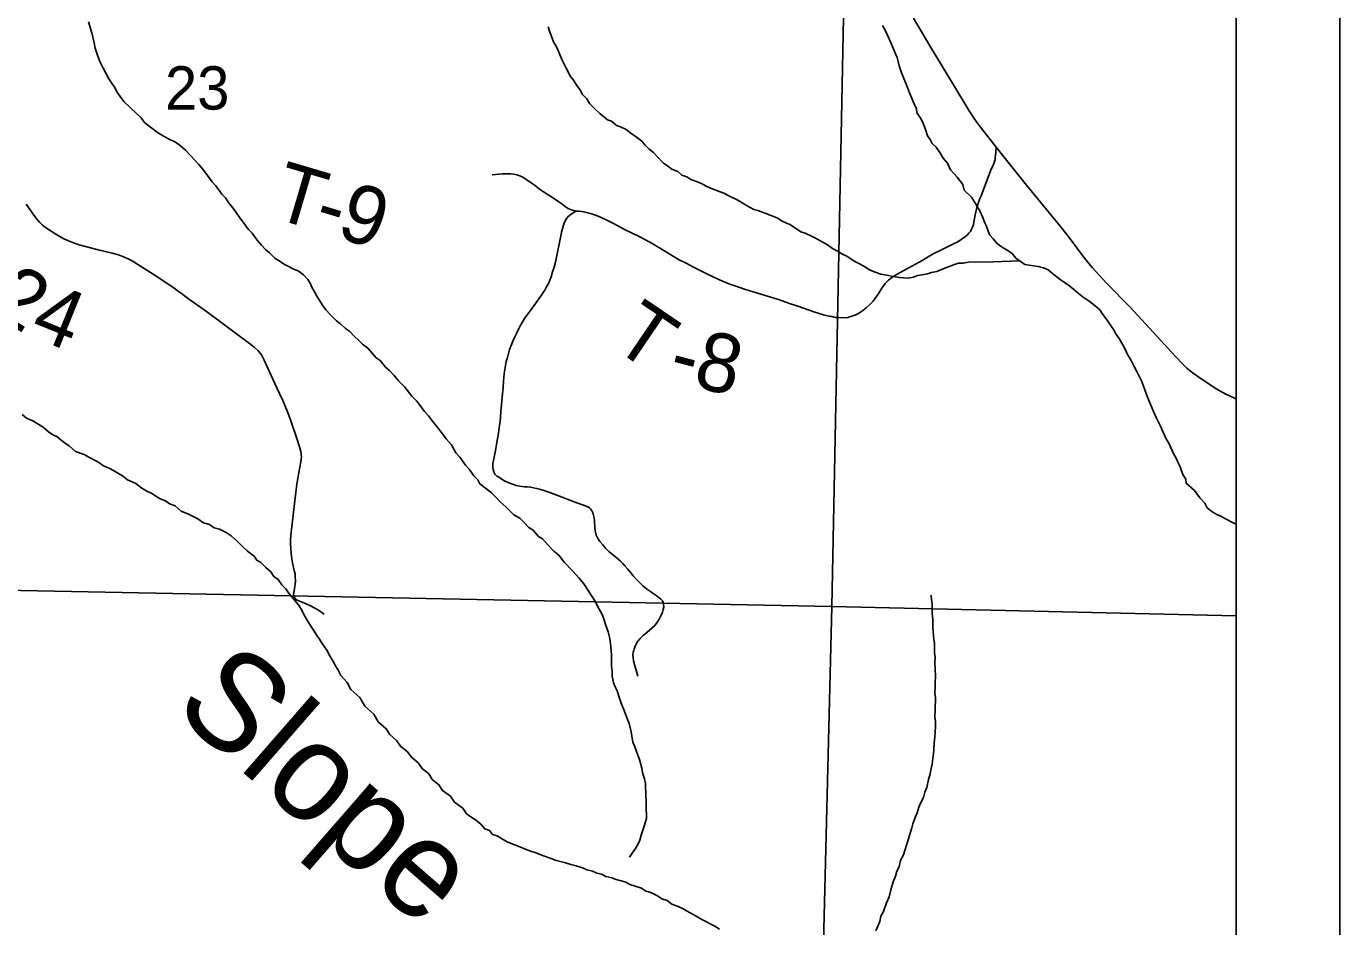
# Model space of a CAD drawing. Extents: x 0 to 34, y 0 to 22.
# Drawn here: x 29.148 to 30.417, y 18.224 to 19.094 of the extents above; entities that cross this region are included whole.
import ezdxf

# ---------------------------------------------------------------- set-up
doc = ezdxf.new("R2010")
doc.units = 0
for name, color, linetype in [('GM_X_Corporation', 7, 'Continuous'), ('GM_X_Minor_River', 7, 'Continuous'), ('GM_X_Minor_River_Text', 7, 'Continuous'), ('GM_X_Section_Text', 7, 'Continuous'), ('GM_X_Township_Road', 7, 'Continuous'), ('GM_X_Township_Road_Text', 7, 'Continuous'), ('SH_Data', 7, 'Continuous')]:
    doc.layers.add(name, color=color, linetype=linetype)

msp = doc.modelspace()

# ---------------------------------------------------------------- linework, layer by layer
at = {"layer": 'GM_X_Corporation'}
for points in [[(27.8031, 14.5091), (28.4032, 14.497), (28.7853, 14.4893), (29.1713, 14.4832), (29.2367, 14.4822), (30.3098, 14.464), (30.3167, 14.4639), (30.3167, 20.9), (27.1022, 20.9)], [(27.8031, 14.5091), (28.4032, 14.497), (28.7853, 14.4893), (29.1713, 14.4832), (29.2367, 14.4822), (30.3098, 14.464), (30.3167, 14.4639), (30.3167, 20.3649), (29.5503, 20.3788), (27.6751, 20.4106)]]:
    msp.add_lwpolyline(points, dxfattribs=at)
for points in [[(28.9198, 19.5578), (29.946, 19.5413), (29.9261, 18.5329), (28.8973, 18.5532)], [(30.3167, 18.5238), (30.3167, 19.535), (29.946, 19.5413), (29.9261, 18.5329)], [(29.9261, 18.5329), (29.9011, 17.5188), (28.8799, 17.5369), (28.8973, 18.5532)], [(30.3167, 17.5099), (30.3167, 18.5238), (29.9261, 18.5329), (29.9011, 17.5188)]]:
    msp.add_lwpolyline(points, close=True, dxfattribs=at)
at = {"layer": 'GM_X_Minor_River'}
for points in [[(29.2082, 19.0979), (29.2115, 19.0873), (29.2123, 19.0831), (29.2135, 19.0775), (29.2147, 19.0722), (29.2172, 19.0646), (29.2191, 19.0594), (29.2223, 19.053), (29.2246, 19.0488), (29.2278, 19.0428), (29.2309, 19.0379), (29.2336, 19.0342), (29.2355, 19.0301), (29.2387, 19.0256), (29.2421, 19.0207), (29.2487, 19.0147), (29.2545, 19.0092), (29.2591, 19.0051), (29.2622, 19.0006), (29.2679, 18.9961), (29.2748, 18.9909), (29.2813, 18.9869), (29.2859, 18.9843), (29.292, 18.9814), (29.297, 18.978), (29.302, 18.9736), (29.3113, 18.9639), (29.3147, 18.9601), (29.3186, 18.9553), (29.3275, 18.9433), (29.331, 18.9392), (29.3368, 18.9313), (29.3403, 18.9276), (29.3434, 18.9231), (29.3484, 18.9167), (29.3542, 18.9085), (29.3585, 18.9029), (29.3624, 18.8976), (29.3662, 18.8935), (29.3709, 18.8868), (29.3751, 18.8819), (29.379, 18.8778), (29.3828, 18.8745), (29.3882, 18.8696), (29.3932, 18.8663), (29.3974, 18.8634), (29.4016, 18.8615), (29.4054, 18.8593), (29.4108, 18.8571), (29.4157, 18.8534), (29.42, 18.849), (29.4223, 18.8452), (29.4239, 18.8414), (29.4263, 18.8369), (29.4286, 18.8328), (29.4317, 18.8283), (29.434, 18.8242), (29.4375, 18.8197), (29.4418, 18.8148), (29.4476, 18.8089), (29.4514, 18.8059), (29.4564, 18.8014), (29.4602, 18.7988), (29.4648, 18.794), (29.4691, 18.7899), (29.4729, 18.7865), (29.4779, 18.7825), (29.4822, 18.7776), (29.486, 18.7731), (29.4899, 18.7705), (29.4949, 18.7642), (29.4987, 18.7608), (29.5034, 18.756), (29.5076, 18.7511)], [(29.9749, 19.0944), (29.9781, 19.0884), (29.9808, 19.0828), (29.9855, 19.0722), (29.9875, 19.067), (29.9891, 19.0632), (29.9903, 19.0594), (29.9911, 19.0553), (29.9931, 19.0496), (29.9991, 19.0342), (30.0011, 19.0293), (30.003, 19.0247), (30.0054, 19.0191), (30.0078, 19.0138), (30.0082, 19.01), (30.0121, 19.0044), (30.0145, 18.9988), (30.0168, 18.9927), (30.0184, 18.9878), (30.0212, 18.9841), (30.0231, 18.9803), (30.027, 18.9766), (30.0305, 18.9717), (30.0336, 18.9661), (30.0378, 18.9612), (30.0406, 18.9548), (30.0471, 18.9477), (30.0526, 18.9406), (30.0538, 18.9353), (30.0611, 18.9283), (30.0642, 18.9234), (30.0693, 18.9144), (30.0717, 18.9095), (30.0732, 18.9053), (30.0756, 18.9001), (30.0772, 18.8955), (30.0788, 18.8918), (30.0819, 18.888), (30.0857, 18.8836), (30.0911, 18.8799), (30.0961, 18.8769), (30.1003, 18.8739), (30.1038, 18.8695), (30.108, 18.8665), (30.1126, 18.8632), (30.1209, 18.8622), (30.1255, 18.8615), (30.1304, 18.8601), (30.135, 18.8582), (30.1392, 18.8545), (30.1465, 18.849), (30.1519, 18.8453), (30.1561, 18.8423), (30.1599, 18.8393), (30.1642, 18.8352), (30.1688, 18.8319), (30.1745, 18.8278), (30.1806, 18.8234), (30.1849, 18.8197), (30.1872, 18.8159), (30.1919, 18.8096), (30.1953, 18.8047), (30.1981, 18.8006), (30.2004, 18.7964), (30.2035, 18.7919), (30.2062, 18.7874), (30.209, 18.7822), (30.2117, 18.7765), (30.2149, 18.7713), (30.218, 18.7649), (30.2211, 18.7592)], [(29.6522, 19.0929), (29.6534, 19.0887), (29.655, 19.0846), (29.6574, 19.0785), (29.6601, 19.0737), (29.6625, 19.0684), (29.664, 19.0646), (29.666, 19.0601), (29.6695, 19.053), (29.6738, 19.0451), (29.6766, 19.0413), (29.6797, 19.0364), (29.6832, 19.0316), (29.6851, 19.0278), (29.6894, 19.0233), (29.6921, 19.0188), (29.6971, 19.0136), (29.7021, 19.0091), (29.7094, 19.0032), (29.7132, 19.0018), (29.7182, 18.9977), (29.722, 18.9962), (29.7273, 18.9937), (29.7319, 18.9903), (29.7373, 18.9863), (29.7427, 18.9826), (29.7458, 18.9788), (29.7496, 18.9747), (29.7538, 18.9714), (29.7573, 18.9676), (29.7635, 18.9613), (29.7673, 18.9587), (29.7715, 18.9554), (29.7772, 18.9532), (29.7811, 18.9498), (29.786, 18.948), (29.7899, 18.9455), (29.7944, 18.944), (29.8002, 18.9415), (29.804, 18.9393), (29.8089, 18.9371), (29.8135, 18.9356), (29.8173, 18.9338), (29.8219, 18.9324), (29.8272, 18.9294), (29.8333, 18.9265), (29.8375, 18.9243), (29.8437, 18.9202), (29.8509, 18.9166), (29.8547, 18.9155), (29.8608, 18.9133), (29.8738, 18.9082), (29.8776, 18.9057), (29.8818, 18.9035), (29.8856, 18.902), (29.8902, 18.8991), (29.8963, 18.895), (29.9005, 18.8935), (29.9063, 18.8906), (29.9104, 18.8888), (29.9169, 18.8851), (29.9219, 18.8822), (29.9269, 18.8788), (29.9315, 18.8763), (29.9364, 18.8733), (29.9406, 18.8715), (29.9449, 18.8685), (29.9491, 18.866), (29.9529, 18.8641), (29.9571, 18.8619), (29.9624, 18.8582), (29.9678, 18.856), (29.9735, 18.8539), (29.9792, 18.8532), (29.9853, 18.8518), (29.9913, 18.8508), (29.9997, 18.8502), (30.005, 18.851), (30.0087, 18.8526), (30.0132, 18.8534), (30.0185, 18.8543), (30.0223, 18.8555), (30.0276, 18.8567), (30.0351, 18.8599), (30.0445, 18.8635), (30.0486, 18.8647), (30.0528, 18.8648), (30.058, 18.8656), (30.0819, 18.866), (30.1073, 18.867)], [(29.5076, 18.7511), (29.5138, 18.7448), (29.5204, 18.7362), (29.525, 18.7317), (29.5285, 18.7272), (29.5323, 18.7216), (29.5366, 18.7171), (29.5405, 18.7119), (29.5447, 18.707), (29.5501, 18.6999), (29.5536, 18.695), (29.5586, 18.6891), (29.5629, 18.6815), (29.5668, 18.6771), (29.5722, 18.6696), (29.5757, 18.6655), (29.5804, 18.6591), (29.5842, 18.6554), (29.5862, 18.6516), (29.5915, 18.6472), (29.5973, 18.6427), (29.6011, 18.639), (29.6058, 18.6341), (29.6115, 18.6289), (29.6189, 18.6215), (29.6246, 18.6182), (29.6292, 18.6137), (29.6335, 18.6092), (29.6377, 18.6066), (29.6427, 18.6006), (29.6465, 18.5984), (29.6515, 18.5928), (29.6577, 18.5865), (29.6623, 18.5824), (29.6677, 18.5757), (29.6758, 18.5671), (29.682, 18.5604), (29.6866, 18.5548), (29.6913, 18.5473), (29.6944, 18.5428), (29.6979, 18.5375), (29.6999, 18.5334), (29.7042, 18.5251), (29.7058, 18.521), (29.7074, 18.5157), (29.7101, 18.5085), (29.7118, 18.5021), (29.7127, 18.4942), (29.7132, 18.4858), (29.7134, 18.4752), (29.7138, 18.4703), (29.7139, 18.4657), (29.7152, 18.4593), (29.7167, 18.4555), (29.7187, 18.4514), (29.7207, 18.4454), (29.7227, 18.4397), (29.7255, 18.4326), (29.7278, 18.4265), (29.7302, 18.4198), (29.7323, 18.4118), (29.734, 18.402), (29.7355, 18.3982), (29.7375, 18.393), (29.7387, 18.3892), (29.7403, 18.385), (29.7427, 18.3767), (29.7432, 18.3726), (29.7452, 18.3665), (29.746, 18.362), (29.7461, 18.3582), (29.7465, 18.3537), (29.747, 18.3283), (29.7448, 18.3206), (29.742, 18.3122), (29.7405, 18.3073), (29.7387, 18.3031), (29.7365, 18.2993), (29.7332, 18.2946), (29.7306, 18.2908)], [(30.2211, 18.7592), (30.2254, 18.7502), (30.227, 18.7457), (30.231, 18.7351), (30.2353, 18.7253), (30.2369, 18.7212), (30.2397, 18.7148), (30.2436, 18.7073), (30.2456, 18.7028), (30.2491, 18.6949), (30.2519, 18.69), (30.2558, 18.6813), (30.2589, 18.6757), (30.2605, 18.6719), (30.2625, 18.6678), (30.2637, 18.664), (30.2656, 18.6599), (30.268, 18.6561), (30.2684, 18.652), (30.2765, 18.6449), (30.2815, 18.6381), (30.2865, 18.6329), (30.2885, 18.6284), (30.2935, 18.6243), (30.2981, 18.6217), (30.3019, 18.6203), (30.3057, 18.6181), (30.3149, 18.6133), (30.3167, 18.6127)], [(29.1442, 18.7185), (29.1484, 18.7148), (29.1545, 18.7122), (29.1644, 18.7063), (29.1694, 18.7018), (29.1736, 18.6989), (29.1775, 18.6971), (29.1851, 18.6911), (29.1893, 18.6882)], [(29.1893, 18.6882), (29.1955, 18.6826), (29.2039, 18.6797), (29.2085, 18.6771), (29.2172, 18.6727), (29.2226, 18.6687), (29.2295, 18.6661), (29.2409, 18.6591), (29.2459, 18.6554), (29.2539, 18.6518), (29.2597, 18.6473), (29.265, 18.644), (29.2689, 18.6425), (29.2731, 18.6396), (29.2773, 18.637), (29.2826, 18.6352), (29.2864, 18.6322), (29.2918, 18.6301), (29.2975, 18.6252), (29.3048, 18.6223), (29.3136, 18.6175), (29.3193, 18.6139), (29.325, 18.6121), (29.3296, 18.6091), (29.3345, 18.6077), (29.341, 18.6044), (29.346, 18.6011), (29.3522, 18.5959), (29.3568, 18.591), (29.3618, 18.5865), (29.3683, 18.5817), (29.3706, 18.5776), (29.3745, 18.5754), (29.3795, 18.5705), (29.3841, 18.5665), (29.3872, 18.562), (29.3914, 18.559), (29.3949, 18.5538), (29.3988, 18.55), (29.4019, 18.5452), (29.4065, 18.5399), (29.4115, 18.5336), (29.4142, 18.5294), (29.4162, 18.5253), (29.4193, 18.5197), (29.4228, 18.514), (29.426, 18.5092), (29.4287, 18.505), (29.4314, 18.5013), (29.4337, 18.4972), (29.4384, 18.4908), (29.4411, 18.4852), (29.4443, 18.4799), (29.4466, 18.4758), (29.4489, 18.472), (29.4517, 18.4664), (29.4579, 18.4597), (29.4614, 18.4529), (29.4702, 18.4451), (29.4749, 18.4368), (29.4837, 18.429), (29.488, 18.4215), (29.4957, 18.4148), (29.4992, 18.4092), (29.5061, 18.4033), (29.5096, 18.398), (29.5162, 18.3924), (29.5197, 18.3876), (29.527, 18.3816), (29.5304, 18.3764), (29.537, 18.3712), (29.5401, 18.3659), (29.5466, 18.3607), (29.5501, 18.3551), (29.5578, 18.3496), (29.5617, 18.3439), (29.5697, 18.338), (29.5736, 18.3324), (29.582, 18.3268), (29.587, 18.3228), (29.5909, 18.3183), (29.5954, 18.3165), (29.5985, 18.3127), (29.6027, 18.3113), (29.6081, 18.3083), (29.613, 18.3054), (29.6191, 18.3029), (29.623, 18.3014), (29.6291, 18.2989), (29.6359, 18.2963), (29.6397, 18.2953), (29.6435, 18.2938), (29.6477, 18.292), (29.6549, 18.2895), (29.6588, 18.288), (29.669, 18.2852), (29.674, 18.2837), (29.6793, 18.2823), (29.6854, 18.2805), (29.6896, 18.2787), (29.6949, 18.2773)], [(30.0221, 18.544), (30.0225, 18.5395), (30.023, 18.5357), (30.0231, 18.5262), (30.0236, 18.5205), (30.0238, 18.5126), (30.0247, 18.5012), (30.0252, 18.4974), (30.0253, 18.4883), (30.0258, 18.4842), (30.0255, 18.4781), (30.026, 18.4732), (30.0261, 18.4652), (30.0258, 18.4599), (30.0259, 18.4546), (30.0256, 18.4493), (30.0261, 18.4451), (30.0261, 18.4413), (30.0258, 18.4371), (30.0259, 18.4333), (30.0257, 18.4265), (30.0261, 18.422), (30.0262, 18.4174), (30.0259, 18.4117), (30.0256, 18.4072), (30.025, 18.4007), (30.0247, 18.395), (30.0244, 18.3905), (30.0237, 18.3863), (30.023, 18.3806), (30.022, 18.3764), (30.0206, 18.3699), (30.0195, 18.3657), (30.0178, 18.3581), (30.016, 18.3535), (30.0145, 18.3486), (30.012, 18.3436), (30.0102, 18.339), (30.0084, 18.3337), (30.0065, 18.3291), (30.0044, 18.323), (30.0033, 18.3192), (29.9997, 18.3077), (29.9983, 18.3024), (29.9954, 18.2932), (29.9925, 18.2875), (29.9911, 18.2814), (29.9889, 18.2772), (29.9875, 18.2726), (29.9853, 18.2669), (29.9832, 18.2593), (29.9814, 18.2524), (29.9789, 18.2467), (29.976, 18.2383), (29.9734, 18.2337), (29.9724, 18.2287), (29.9687, 18.2196)], [(29.6949, 18.2773), (29.6991, 18.2755), (29.7036, 18.2744), (29.7078, 18.2722), (29.7135, 18.2708), (29.7177, 18.2693), (29.7227, 18.2679), (29.7272, 18.2665), (29.7311, 18.2643), (29.736, 18.2628), (29.7421, 18.2607), (29.7463, 18.2581), (29.7513, 18.2567), (29.7577, 18.2534), (29.762, 18.2504), (29.7669, 18.249), (29.7715, 18.2453), (29.7776, 18.2431), (29.7818, 18.2413), (29.7856, 18.2391), (29.7929, 18.235), (29.8005, 18.2306), (29.8131, 18.224), (29.8177, 18.2214)]]:
    msp.add_lwpolyline(points, dxfattribs=at)
at = {"layer": 'GM_X_Township_Road'}
for points in [[(30.0049, 19.1013), (30.01, 19.0926), (30.0209, 19.0746), (30.0327, 19.0548), (30.0436, 19.0368), (30.0587, 19.0118), (30.065, 19.0024), (30.0698, 18.9959), (30.0849, 18.9766), (30.0935, 18.9659), (30.1039, 18.9528), (30.1141, 18.9401), (30.135, 18.9144), (30.1483, 18.8985), (30.1553, 18.8895), (30.1701, 18.8696), (30.1776, 18.8604), (30.1843, 18.8529), (30.1918, 18.8451), (30.2142, 18.8221), (30.2291, 18.8059), (30.2439, 18.7899), (30.254, 18.7789), (30.2588, 18.7738), (30.2646, 18.7678), (30.2691, 18.7633), (30.2725, 18.7604), (30.2796, 18.7551), (30.2887, 18.7489), (30.298, 18.7429), (30.3068, 18.7381), (30.3145, 18.7344), (30.3167, 18.7334)], [(29.6137, 18.7774), (29.6148, 18.7812), (29.6163, 18.7852), (29.618, 18.7894), (29.6198, 18.7934), (29.6218, 18.7975), (29.6238, 18.8014), (29.6249, 18.8034), (29.6271, 18.8073), (29.6294, 18.8111), (29.631, 18.8136), (29.6349, 18.819), (29.6462, 18.8348), (29.6474, 18.8364), (29.6489, 18.8387), (29.6503, 18.841), (29.6516, 18.8434), (29.6528, 18.8458), (29.6538, 18.8483), (29.6549, 18.8515), (29.6564, 18.8562), (29.6578, 18.8609), (29.6591, 18.8657), (29.6602, 18.8706), (29.6638, 18.8877), (29.6648, 18.8923), (29.6651, 18.8946), (29.6656, 18.8968), (29.6662, 18.899), (29.6669, 18.9012), (29.6677, 18.9033), (29.6686, 18.9054), (29.6696, 18.9072), (29.6712, 18.9094), (29.6726, 18.9108), (29.6742, 18.912), (29.6787, 18.915), (29.682, 18.9149), (29.6846, 18.9145), (29.6879, 18.914), (29.6905, 18.9134), (29.695, 18.912), (29.6989, 18.9107), (29.7034, 18.9088), (29.7094, 18.906), (29.7145, 18.9033), (29.7195, 18.9006), (29.7259, 18.8973), (29.7327, 18.894), (29.7393, 18.8906), (29.746, 18.8871), (29.7525, 18.8835), (29.7637, 18.8768), (29.7723, 18.8717), (29.7788, 18.868), (29.7854, 18.8646), (29.7926, 18.8608), (29.8009, 18.8565), (29.8053, 18.8544), (29.8127, 18.8508), (29.8206, 18.8473), (29.8265, 18.8448), (29.8305, 18.8433), (29.8334, 18.8423), (29.8372, 18.8411), (29.8418, 18.8396), (29.8502, 18.837), (29.8746, 18.8294), (29.8852, 18.8258), (29.8933, 18.8231), (29.9031, 18.8197), (29.9098, 18.8173), (29.9138, 18.816), (29.9182, 18.8148), (29.9219, 18.8139), (29.924, 18.8134), (29.9261, 18.813), (29.9297, 18.8123), (29.9328, 18.812), (29.9385, 18.8119), (29.9415, 18.8123), (29.9443, 18.813), (29.9472, 18.814), (29.9499, 18.8152), (29.9528, 18.8168), (29.9561, 18.819), (29.9592, 18.8214), (29.9622, 18.824), (29.9659, 18.8279), (29.9707, 18.8348), (29.9743, 18.8404), (29.9779, 18.8454), (29.9808, 18.8483), (29.984, 18.8508), (29.9866, 18.8525), (29.9893, 18.8539), (30.0104, 18.8655), (30.014, 18.8677), (30.019, 18.8707), (30.0241, 18.8736), (30.0319, 18.8776), (30.0397, 18.8815), (30.0443, 18.8836), (30.0477, 18.8854), (30.0509, 18.8874), (30.0551, 18.8904), (30.0568, 18.8918), (30.0584, 18.8935), (30.0599, 18.8953), (30.0611, 18.8974), (30.0621, 18.8995), (30.0629, 18.9018), (30.0633, 18.9041), (30.0646, 18.9112), (30.0651, 18.9138), (30.0662, 18.9183), (30.0671, 18.9212), (30.0681, 18.9241), (30.0692, 18.927), (30.0704, 18.9298), (30.0794, 18.9538), (30.0815, 18.9587), (30.0825, 18.961), (30.0832, 18.9629), (30.0837, 18.9645), (30.084, 18.9667), (30.0845, 18.9713), (30.0849, 18.9766)], [(29.5979, 18.9499), (29.6076, 18.9509), (29.6117, 18.9511), (29.6158, 18.9511), (29.6188, 18.9507), (29.6219, 18.9501), (29.6246, 18.9491), (29.6276, 18.9476), (29.6316, 18.945), (29.6358, 18.9423), (29.6399, 18.9393), (29.6438, 18.9361), (29.6476, 18.9335), (29.6537, 18.9296), (29.6593, 18.926), (29.6655, 18.9215), (29.6697, 18.9185), (29.672, 18.9171), (29.6745, 18.9161), (29.6787, 18.915)], [(29.4358, 18.5254), (29.4303, 18.5293), (29.4239, 18.533), (29.4185, 18.5355), (29.4113, 18.5383), (29.4096, 18.5391), (29.4081, 18.5401), (29.407, 18.5417), (29.4063, 18.5436), (29.4062, 18.5448), (29.4063, 18.546), (29.407, 18.5503), (29.4077, 18.5542), (29.408, 18.5579), (29.4079, 18.5614), (29.4077, 18.5641), (29.4069, 18.5679), (29.4052, 18.575), (29.4046, 18.5791), (29.4039, 18.5841), (29.4035, 18.5892), (29.4032, 18.5931), (29.4031, 18.5972), (29.4035, 18.602), (29.4044, 18.6103), (29.4075, 18.6351), (29.4094, 18.6512), (29.4103, 18.6566), (29.4114, 18.6623), (29.4133, 18.6728), (29.4136, 18.6757), (29.4137, 18.6776), (29.4136, 18.6799), (29.4132, 18.6827), (29.412, 18.6871), (29.4092, 18.6952), (29.4035, 18.7123), (29.4003, 18.721), (29.3982, 18.7264), (29.3958, 18.7319), (29.3896, 18.7449), (29.3778, 18.771), (29.3751, 18.776), (29.3741, 18.7774), (29.372, 18.7798), (29.368, 18.7834), (29.3636, 18.7869), (29.3385, 18.8058), (29.3222, 18.818), (29.3047, 18.8303), (29.2966, 18.8363), (29.2965, 18.8364), (29.2904, 18.8407), (29.2705, 18.854), (29.2558, 18.8634), (29.2503, 18.8668), (29.2463, 18.8689), (29.2418, 18.8708), (29.237, 18.8727), (29.231, 18.8743), (29.2176, 18.8774), (29.2051, 18.8807), (29.199, 18.8824), (29.1936, 18.8842), (29.1888, 18.8861), (29.1844, 18.8883), (29.1767, 18.8925), (29.1685, 18.8979), (29.1636, 18.9015), (29.1609, 18.9041), (29.1584, 18.9069), (29.1562, 18.9098), (29.1479, 18.9218)], [(29.7386, 18.4656), (29.7355, 18.4769), (29.7345, 18.4806), (29.7341, 18.4833), (29.734, 18.4864), (29.7343, 18.4889), (29.7347, 18.4904), (29.7352, 18.4919), (29.7362, 18.4946), (29.7373, 18.4971), (29.7387, 18.4994), (29.7409, 18.5019), (29.7438, 18.5048), (29.7474, 18.508), (29.7526, 18.5122), (29.755, 18.5145), (29.7576, 18.518), (29.7593, 18.5207), (29.7613, 18.5246), (29.7624, 18.5276), (29.7633, 18.53), (29.7637, 18.5323), (29.7636, 18.5351), (29.7632, 18.5367), (29.7625, 18.5383), (29.7607, 18.5405), (29.7574, 18.5431), (29.7534, 18.5456), (29.7509, 18.5473), (29.7471, 18.55), (29.7435, 18.5529), (29.7383, 18.5582), (29.7342, 18.5627), (29.7318, 18.5654), (29.7291, 18.569), (29.7262, 18.5724), (29.7242, 18.5746), (29.722, 18.5767), (29.7198, 18.5787), (29.7175, 18.5806), (29.7139, 18.5834), (29.7106, 18.5862), (29.7076, 18.5892), (29.7048, 18.5924), (29.7021, 18.5957), (29.6997, 18.5993), (29.6985, 18.602), (29.6977, 18.6047), (29.6971, 18.6084), (29.6969, 18.6163), (29.6967, 18.6181), (29.6963, 18.6198), (29.6955, 18.6224), (29.6945, 18.6249), (29.6941, 18.6258), (29.6933, 18.6271), (29.6921, 18.6283), (29.6905, 18.6291), (29.6861, 18.6309), (29.6787, 18.6334), (29.6755, 18.6346), (29.6705, 18.6366), (29.6655, 18.6386), (29.6604, 18.6406), (29.6553, 18.6424), (29.6528, 18.6433), (29.6497, 18.6444), (29.6468, 18.6454), (29.6439, 18.6462), (29.6409, 18.647), (29.638, 18.6476), (29.6349, 18.6481), (29.6319, 18.6485), (29.6294, 18.6487), (29.627, 18.649), (29.6246, 18.6493), (29.6211, 18.65), (29.6176, 18.651), (29.6142, 18.6523), (29.6099, 18.6544), (29.6078, 18.6556), (29.6041, 18.6581), (29.6026, 18.659), (29.6017, 18.6598), (29.6006, 18.6608), (29.6, 18.6621), (29.5995, 18.6634), (29.5989, 18.6654), (29.5986, 18.6675), (29.5987, 18.6711), (29.5992, 18.6741), (29.6012, 18.6838), (29.6023, 18.6894), (29.6033, 18.6949), (29.6041, 18.7004), (29.6049, 18.706), (29.6056, 18.7116), (29.6061, 18.7159), (29.6065, 18.721), (29.6073, 18.7317), (29.6085, 18.7448), (29.6089, 18.7503), (29.6093, 18.7542), (29.6097, 18.7582), (29.6103, 18.762), (29.6109, 18.7659), (29.6117, 18.7698), (29.6127, 18.7736), (29.6137, 18.7774)]]:
    msp.add_lwpolyline(points, dxfattribs=at)
at = {"layer": 'SH_Data'}
for points in [[(23.4167, 21), (30.4167, 21), (30.4167, 14), (23.4167, 14)], [(23.5167, 20.9), (30.3167, 20.9), (30.3167, 14.1), (23.5167, 14.1)]]:
    msp.add_lwpolyline(points, close=True, dxfattribs=at)

# ---------------------------------------------------------------- texts
at = {"layer": 'GM_X_Minor_River_Text'}
msp.add_text('Slope', height=0.0947, rotation=318.904, dxfattribs=at).set_placement((29.2878, 18.4331))
at = {"layer": 'GM_X_Section_Text'}
msp.add_text('23', height=0.04186, rotation=0, dxfattribs=at).set_placement((29.282, 19.013))
at = {"layer": 'GM_X_Township_Road_Text'}
for s, rotation, p in [('T', 343.5224, (29.3833, 18.9092)), ('9', 341.6671, (29.4459, 18.8906)), ('-', 343.2611, (29.4239, 18.8972)), ('2', 328.4307, (29.1107, 18.8181)), ('4', 337.9128, (29.1497, 18.7951)), ('T', 325.8618, (29.7121, 18.7845)), ('8', 346.9595, (29.7906, 18.7456)), ('-', 345.2623, (29.7662, 18.752))]:
    msp.add_text(s, height=0.0568, rotation=rotation, dxfattribs=at).set_placement(p)

doc.saveas('drawing.dxf')
